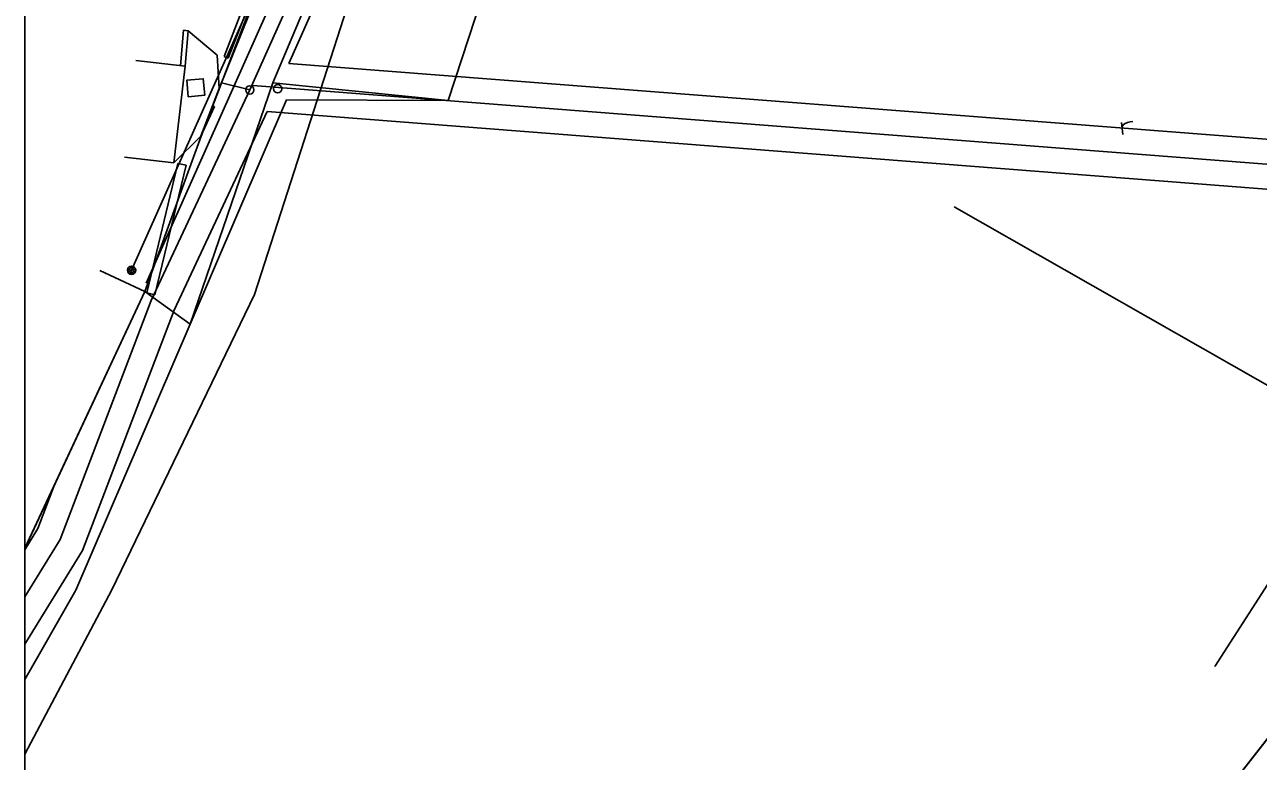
# Model space of a CAD drawing. Extents: x -636600 to -628587, y -1090963 to -1085869.
# Drawn here: x -629847.3 to -629772.7, y -1086800.4 to -1086755.9 of the extents above; entities that cross this region are included whole.
import ezdxf

# ---------------------------------------------------------------- set-up
doc = ezdxf.new("R2010")
doc.units = 0
for name, color, linetype in [('01_OBVOD PÚ', 7, 'Continuous'), ('01_PARCELY_NÁVRH_PC', 7, 'Continuous'), ('07_OCH_P A POPISY TI', 7, 'Continuous'), ('07_VODOVOD', 7, 'Continuous'), ('08_LEGENDA_HV', 7, 'Continuous'), ('20', 7, 'Continuous'), ('21', 7, 'Continuous'), ('23', 7, 'Continuous'), ('33', 7, 'Continuous'), ('34', 7, 'Continuous'), ('37', 7, 'Continuous'), ('40', 7, 'Continuous'), ('41', 7, 'Continuous'), ('42', 7, 'Continuous'), ('43', 7, 'Continuous'), ('52', 7, 'Continuous'), ('PARCELY_NÁVRH_SILNICE_ŽELEZNICE', 7, 'Continuous')]:
    doc.layers.add(name, color=color, linetype=linetype)

msp = doc.modelspace()

# ---------------------------------------------------------------- linework, layer by layer
at = {"layer": '01_OBVOD PÚ'}
msp.add_lwpolyline([(-629847.269, -1086704.113), (-629835.182, -1086709.136), (-629830.184, -1086712.625), (-629826.531, -1086715.175), (-629824.622, -1086718.18), (-629821.517, -1086724.629), (-629821.415, -1086726.899), (-629821.675, -1086729.696), (-629828.052, -1086741.602), (-629831.824, -1086750.121), (-629836.607, -1086762.642), (-629837.23, -1086764.358), (-629840.017, -1086772.031), (-629847.269, -1086787.562)], dxfattribs=at)
at = {"layer": '01_PARCELY_NÁVRH_PC'}
for points in [[(-629847.269, -1086799.994), (-629842.005, -1086790.059), (-629833.388, -1086772.206), (-629827.191, -1086753.022), (-629816.985, -1086736.512), (-629803.313, -1086721.653), (-629802.128, -1086710.631), (-629802.031, -1086706.728), (-629801.361, -1086679.833), (-629797.975, -1086662.999), (-629792.873, -1086650.047), (-629779.97, -1086609.322), (-629779.149, -1086607.22)], [(-629784.863, -1086607.22), (-629786.36, -1086611.125), (-629795.978, -1086640.862), (-629797.518, -1086645.114), (-629799.975, -1086650.738), (-629803.811, -1086661.995), (-629805.568, -1086669.833), (-629807.181, -1086684.135), (-629807.762, -1086692.627), (-629808.889, -1086711.474), (-629813.786, -1086717.949), (-629813.929, -1086721.357), (-629821.675, -1086729.696), (-629828.052, -1086741.602), (-629831.824, -1086750.121), (-629836.607, -1086762.642), (-629837.23, -1086764.358), (-629840.017, -1086772.031), (-629847.269, -1086787.562)]]:
    msp.add_lwpolyline(points, dxfattribs=at)
at = {"layer": '07_OCH_P A POPISY TI'}
for points in [[(-629831.31, -1086758.241), (-629826.232, -1086746.824), (-629823.438, -1086740.651)], [(-629827.35, -1086743.259), (-629839.918, -1086771.523)], [(-629749.82, -1086759.657), (-629759.765, -1086763.801), (-629831.31, -1086758.241)], [(-629847.269, -1086793.345), (-629843.77, -1086787.69), (-629838.242, -1086773.162), (-629832.619, -1086761.148)], [(-629836.505, -1086762.374), (-629835.792, -1086760.851)], [(-629835.792, -1086760.851), (-629835.912, -1086760.821)], [(-629748.667, -1086762.426), (-629759.278, -1086766.848), (-629832.619, -1086761.148)], [(-629847.269, -1086787.643), (-629846.472, -1086786.355), (-629845.445, -1086783.656)]]:
    msp.add_lwpolyline(points, dxfattribs=at)
at = {"layer": '07_VODOVOD'}
msp.add_line((-629824.805, -1086740.033), (-629833.665, -1086759.845), dxfattribs=at)
for points in [[(-629847.269, -1086790.494), (-629845.121, -1086787.022), (-629839.624, -1086772.577), (-629833.665, -1086759.845)], [(-629835.373, -1086759.41), (-629833.665, -1086759.845)], [(-629833.48, -1086759.577), (-629759.521, -1086765.324), (-629750.628, -1086761.619)]]:
    msp.add_lwpolyline(points, dxfattribs=at)
at = {"layer": '08_LEGENDA_HV'}
msp.add_line((-629847.269, -1086904.22), (-629847.269, -1086607.22), dxfattribs=at)
at = {"layer": '20'}
for p, q in [((-629837.576, -1086758.414), (-629840.556, -1086758.068)), ((-629837.576, -1086758.414), (-629838.254, -1086764.253)), ((-629838.254, -1086764.253), (-629841.234, -1086763.906)), ((-629840.017, -1086772.031), (-629842.734, -1086770.76)), ((-629840.017, -1086772.031), (-629847.269, -1086787.544))]:
    msp.add_line(p, q, dxfattribs=at)
at = {"layer": '21'}
msp.add_line((-629768.853, -1086794.803), (-629810.128, -1086847.603), dxfattribs=at)
at = {"layer": '23'}
for p, q in [((-629837.855, -1086758.389), (-629837.664, -1086756.242)), ((-629837.385, -1086756.267), (-629837.664, -1086756.242)), ((-629837.576, -1086758.414), (-629837.385, -1086756.267))]:
    msp.add_line(p, q, dxfattribs=at)
at = {"layer": '33'}
for radius in [0.25, 0.158, 0.05]:
    msp.add_circle((-629840.81, -1086770.749), radius, dxfattribs=at)
at = {"layer": '34'}
msp.add_line((-629840.81, -1086770.749), (-629828.393, -1086742.9), dxfattribs=at)
at = {"layer": '37'}
for p, q in [((-629835.511, -1086759.767), (-629829.847, -1086745.607)), ((-629826.614, -1086746.018), (-629832.279, -1086759.424)), ((-629835.64, -1086757.74), (-629837.385, -1086756.267)), ((-629835.511, -1086759.767), (-629835.64, -1086757.74)), ((-629837.26, -1086774.012), (-629832.279, -1086759.424)), ((-629836.627, -1086762.644), (-629835.511, -1086759.767)), ((-629838.254, -1086764.253), (-629836.627, -1086762.644)), ((-629840.017, -1086772.031), (-629837.26, -1086774.012))]:
    msp.add_line(p, q, dxfattribs=at)
at = {"layer": '40'}
for p, q in [((-629818.111, -1086749.52), (-629821.673, -1086760.49)), ((-629832.279, -1086759.424), (-629821.673, -1086760.49)), ((-629837.26, -1086774.012), (-629844.172, -1086790.077)), ((-629844.172, -1086790.077), (-629847.269, -1086795.485))]:
    msp.add_line(p, q, dxfattribs=at)
at = {"layer": '41'}
for p, q in [((-629832.351, -1086750.411), (-629835.222, -1086757.831)), ((-629832.099, -1086750.509), (-629834.97, -1086757.929)), ((-629834.97, -1086757.929), (-629835.222, -1086757.831)), ((-629838.007, -1086764.289), (-629839.885, -1086772.108)), ((-629837.52, -1086764.406), (-629838.007, -1086764.289)), ((-629837.52, -1086764.406), (-629839.399, -1086772.225)), ((-629839.399, -1086772.225), (-629839.885, -1086772.108))]:
    msp.add_line(p, q, dxfattribs=at)
at = {"layer": '42'}
for p, q in [((-629837.26, -1086774.012), (-629831.44, -1086760.441)), ((-629821.673, -1086760.49), (-629831.44, -1086760.441)), ((-629766.537, -1086780.927), (-629791.1, -1086766.916)), ((-629775.35, -1086794.709), (-629766.537, -1086780.927))]:
    msp.add_line(p, q, dxfattribs=at)
at = {"layer": '43'}
for points in [[(-629780.92, -1086762.543), (-629780.988, -1086761.815)], [(-629780.966, -1086762.05), (-629780.874, -1086761.945), (-629780.777, -1086761.873), (-629780.625, -1086761.812), (-629780.478, -1086761.775), (-629780.322, -1086761.752)]]:
    msp.add_lwpolyline(points, dxfattribs=at)
at = {"layer": '52'}
msp.add_lwpolyline([(-629837.383, -1086760.264), (-629836.387, -1086760.171), (-629836.48, -1086759.175), (-629837.476, -1086759.268)], close=True, dxfattribs=at)
for centre in [(-629833.665, -1086759.845), (-629831.984, -1086759.778)]:
    msp.add_circle(centre, 0.25, dxfattribs=at)
at = {"layer": 'PARCELY_NÁVRH_SILNICE_ŽELEZNICE'}
msp.add_lwpolyline([(-629366.006, -1086607.22), (-629405.307, -1086632.379), (-629423.3, -1086640.472), (-629463.758, -1086656.857), (-629571.108, -1086696.08), (-629607.424, -1086709.616), (-629621.137, -1086708.4), (-629675.728, -1086733.028), (-629733.206, -1086767.258), (-629768.853, -1086794.803), (-629810.128, -1086847.603), (-629834.163, -1086883.842), (-629844.586, -1086900.055), (-629847.263, -1086904.22)], dxfattribs=at)

doc.saveas('drawing.dxf')
